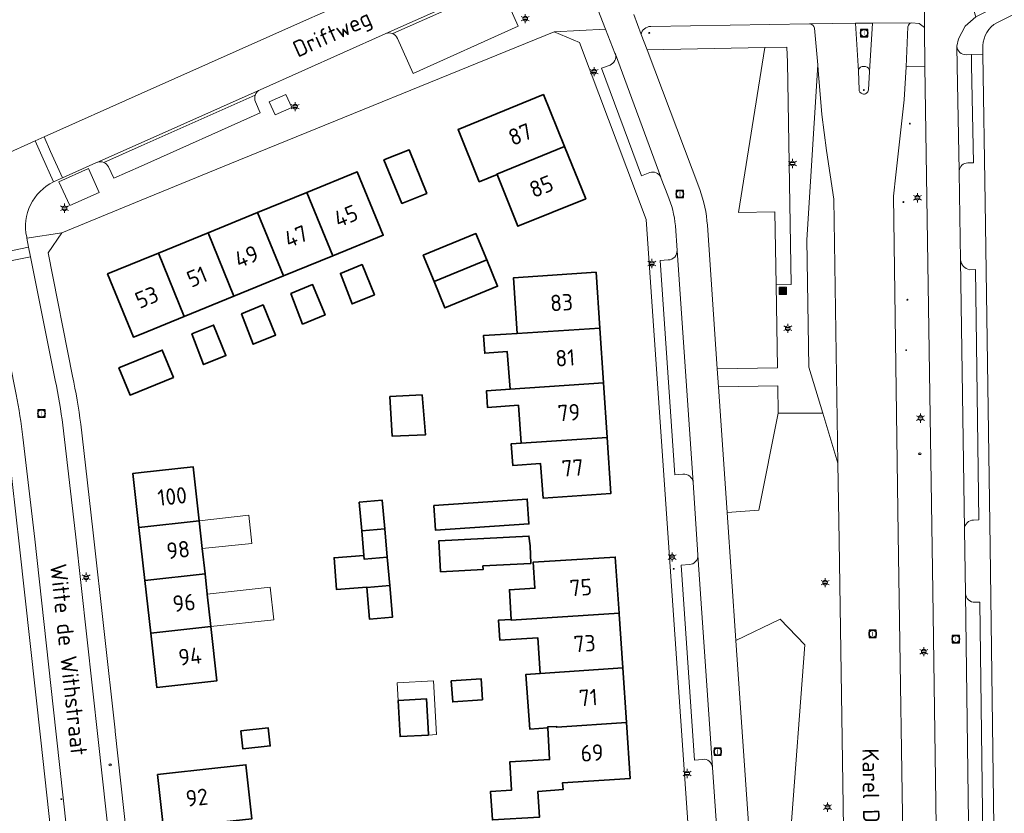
# Model space of a CAD drawing. Header units: metres. Extents: x 140853 to 145288, y 474558 to 480269.
# Tile 278 of 428: x 143987 to 144095, y 479144 to 479231. Entities that reach past the tile are written whole.
import ezdxf
from ezdxf.enums import TextEntityAlignment as Align

# ---------------------------------------------------------------- set-up
doc = ezdxf.new("R2010")
doc.units = ezdxf.units.M
doc.header["$MEASUREMENT"] = 0
for name, color, linetype, lineweight in [('B-WE-GR-BEPLANTING_CULTUUR_HEESTERS-G', 90, 'Continuous', 18), ('B-WE-GR-BEPLANTING_CULTUUR_VASTE PLANTENVAK-G', 90, 'Continuous', 18), ('B-WE-GR-GRAS_KRUIDENRIJK-G', 80, 'Continuous', 18), ('B-WE-IE-MEUBILAIR_WEGMEUBILAIR-S', 7, 'Continuous', 18), ('B-WE-KL-ET_LS_OV_LICHTMAST-S', 190, 'Continuous', 18), ('B-WE-KL-WATER_BRANDLEIDING_PUT-S', 150, 'Continuous', 18), ('B-WE-OG-BEBOUWING-G', 7, 'Continuous', 35), ('B-WE-OG-BEBOUWING_BIJGEBOUW-G', 7, 'Continuous', 18), ('B-WE-OG-BEBOUWING_HUISNUMMER-T18', 10, 'Continuous', 18), ('B-WE-OG-BEBOUWING_LUIFEL-G', 7, 'Continuous', 18), ('B-WE-OG-BEBOUWING_STRAATNAAM-T18', 10, 'Continuous', 18), ('B-WE-OG-TERREIN_ERF-G', 7, 'Continuous', 18), ('B-WE-RI-GWA_RIOOLPUT-S', 30, 'Continuous', 18), ('B-WE-VH-GOOT-G', 170, 'Continuous', 18), ('B-WE-VH-VERHARDING_ASFALT-G', 252, 'Continuous', 18), ('B-WE-VH-VERHARDING_BETONSTRAATSTEEN-G', 252, 'Continuous', 18), ('B-WE-VH-VERHARDING_STRAATBAKSTEEN-G', 252, 'Continuous', 18), ('B-WE-VH-VERHARDING_TEGEL-G', 252, 'Continuous', 18), ('X-XX-XX-ALGEMEEN-S', 7, 'Continuous', 18)]:
    doc.layers.add(name, color=color, linetype=linetype, lineweight=lineweight)
doc.styles.add('NLCS-ISO', font='txt')

# ---------------------------------------------------------------- blocks, each defined once
blk = doc.blocks.new('SIE-WEG_AFVALBAK-SO')
at = {"linetype": 'ByBlock', "lineweight": 18}
h = blk.add_hatch(color=0, dxfattribs=at)
h.dxf.hatch_style = 1
h.paths.add_polyline_path([(-1.5, -1.5), (1.5, -1.5), (1.5, 1.5), (-1.5, 1.5)])
at = {"color": 0, "linetype": 'ByBlock', "lineweight": 18}
for points in [[(-2, -2), (2, -2), (2, 2), (-2, 2)], [(-1.5, -1.5), (1.5, -1.5), (1.5, 1.5), (-1.5, 1.5)]]:
    blk.add_lwpolyline(points, close=True, dxfattribs=at)
blk = doc.blocks.new('SIE-WEG_AFVALBAK_TYPE_01')
for radius in [0.25, 0.156]:
    blk.add_circle((0, 0), radius)
blk = doc.blocks.new('B-SIE-WEG_LICHTMAST-SO')
at = {"ltscale": 0.1}
for p, q in [((-1.1, 0.63), (-2.19, 1.27)), ((0, 1.27), (0, 2.53)), ((1.1, 0.63), (2.19, 1.27)), ((-1.1, -0.63), (-2.19, -1.27)), ((0, -1.27), (0, -2.53)), ((1.1, -0.63), (2.19, -1.27))]:
    blk.add_line(p, q, dxfattribs=at)
at = {"flags": 128}
for points in [[(-1.16, 0.5), (1.16, 0.5)], [(-1.16, -0.5), (1.16, -0.5)]]:
    blk.add_lwpolyline(points, dxfattribs=at)
at = {"ltscale": 0.1}
blk.add_circle((0, 0), 1.27, dxfattribs=at)
at = {"style": 'NLCS-ISO'}
blk.add_attdef('TYPE', text='', height=1.8, dxfattribs=at).set_placement((0, 2.53), align=Align.BOTTOM_CENTER)
blk = doc.blocks.new('SRI-PUT_INSPECTIE-SO')
at = {"lineweight": -3, "flags": 128}
blk.add_lwpolyline([(-2, -2), (2, -2), (2, 2), (-2, 2)], close=True, dxfattribs=at)
at = {"lineweight": -3, "ltscale": 1.5}
blk.add_circle((0, 0), 2, dxfattribs=at)
at = {"ltscale": 0.1, "style": 'NLCS-ISO'}
blk.add_text('I', height=2.5, dxfattribs=at).set_placement((0, -0.01), align=Align.MIDDLE_CENTER)
blk = doc.blocks.new('SIE-WEG_STRAATPOT_BRANDKRAAN-SO')
blk.add_ellipse((0, 0), major_axis=(-0.729, 0), ratio=0.685994)
at = {"style": 'NLCS-ISO'}
blk.add_text('BR', height=0.4, dxfattribs=at).set_placement((-0.3, -0.15))

msp = doc.modelspace()

# ---------------------------------------------------------------- linework, layer by layer
at = {"layer": 'B-WE-GR-BEPLANTING_CULTUUR_HEESTERS-G', "ltscale": 0.2, "flags": 128}
msp.add_lwpolyline([(144062.077, 479208.495), (144063.156, 479192.746), (144069.753, 479192.878), (144069.609, 479201.965), (144069.482, 479209.964), (144065.482, 479209.9), (144068.373, 479227.978), (144055.467, 479227.727), (144061.245, 479212.402), (144061.245, 479212.402, -0.0716336), (144062.077, 479208.495)], format="xyb", close=True, dxfattribs=at)
for points in [[(144069.833, 479187.879), (144069.785, 479190.869), (144063.292, 479190.761), (144064.236, 479176.998), (144067.727, 479177.237), (144069.833, 479187.879)], [(144066.69, 479141.336), (144071.18, 479141.645), (144072.749, 479162.464), (144070.05, 479165.286), (144065.199, 479162.949), (144066.69, 479141.336)]]:
    msp.add_lwpolyline(points, close=True, dxfattribs=at)
at = {"layer": 'B-WE-GR-BEPLANTING_CULTUUR_VASTE PLANTENVAK-G', "ltscale": 0.2, "flags": 128}
for points in [[(144014.688, 479220.597), (144016.522, 479221.4), (144015.874, 479222.841), (144014.04, 479222.038), (144014.688, 479220.597)], [(143992.169, 479210.65), (143995.4, 479212.106), (143994.222, 479214.719), (143990.991, 479213.263), (143992.169, 479210.65)]]:
    msp.add_lwpolyline(points, close=True, dxfattribs=at)
at = {"layer": 'B-WE-GR-GRAS_KRUIDENRIJK-G', "ltscale": 0.2, "flags": 128}
msp.add_lwpolyline([(144068.373, 479227.978), (144065.482, 479209.9), (144069.482, 479209.964), (144069.609, 479201.965), (144071.249, 479201.991), (144070.85, 479226.393), (144070.787, 479228.024), (144068.373, 479227.978)], close=True, dxfattribs=at)
for points in [[(144087.186, 479140.044), (144086.808, 479168.375), (144085.899, 479225.913), (144084.17, 479225.937), (144083.85, 479225.863), (144083.645, 479222.248), (144082.753, 479214.018), (144082.48, 479211.686), (144082.976, 479174.608), (144083.613, 479134.411)], [(144077.111, 479135.026), (144076.807, 479154.637), (144076.533, 479173.899), (144076.387, 479182.412), (144076.387, 479182.412), (144074.729, 479187.906), (144069.833, 479187.879), (144067.727, 479177.237), (144064.236, 479176.998), (144065.199, 479162.949), (144070.05, 479165.286), (144072.749, 479162.464), (144071.18, 479141.645)]]:
    msp.add_lwpolyline(points, dxfattribs=at)
at = {"layer": 'B-WE-OG-BEBOUWING-G', "ltscale": 0.2, "flags": 128}
for points in [[(144039.015, 479214.059), (144038.996, 479214.107), (144046.418, 479217.119), (144044.103, 479222.823), (144034.756, 479218.985), (144037.074, 479213.271), (144039.015, 479214.059)], [(144028.565, 479210.873), (144031.317, 479211.99), (144029.374, 479216.781), (144026.621, 479215.664), (144028.565, 479210.873)], [(144046.418, 479217.119), (144038.996, 479214.107), (144039.015, 479214.059), (144041.315, 479208.391), (144048.737, 479211.403), (144046.418, 479217.119)], [(144021.01, 479205.148), (144026.536, 479207.405), (144023.7, 479214.348), (144018.174, 479212.091), (144021.01, 479205.148)], [(144021.01, 479205.148), (144018.174, 479212.091), (144012.758, 479209.879), (144015.594, 479202.936), (144021.01, 479205.148)], [(144007.333, 479207.664), (144010.169, 479200.72), (144015.594, 479202.936), (144012.758, 479209.879), (144007.333, 479207.664)], [(144010.169, 479200.72), (144007.333, 479207.664), (144001.899, 479205.444), (144004.735, 479198.501), (144010.169, 479200.72)], [(144037.889, 479204.692), (144036.702, 479207.581), (144030.925, 479205.209), (144032.111, 479202.32), (144037.889, 479204.692)], [(144000, 479196.567), (144004.735, 479198.501), (144001.899, 479205.444), (144000, 479204.669), (143996.326, 479203.168), (143999.162, 479196.225), (144000, 479196.567)], [(144037.889, 479204.692), (144032.111, 479202.32), (144033.297, 479199.431), (144039.075, 479201.804), (144037.889, 479204.692)], [(144024.225, 479204.174), (144021.84, 479203.221), (144023.125, 479199.875), (144025.573, 479200.875), (144024.225, 479204.174)], [(144041.232, 479196.641), (144041.234, 479196.609), (144050.284, 479197.212), (144049.875, 479203.351), (144040.825, 479202.748), (144041.232, 479196.641)], [(144016.424, 479201.009), (144017.709, 479197.663), (144020.16, 479198.664), (144018.805, 479201.981), (144016.424, 479201.009)], [(144010.999, 479198.793), (144012.283, 479195.447), (144014.733, 479196.447), (144013.378, 479199.765), (144010.999, 479198.793)], [(144005.561, 479196.572), (144006.852, 479193.209), (144009.302, 479194.21), (144007.941, 479197.544), (144005.561, 479196.572)], [(144050.284, 479197.212), (144041.234, 479196.609), (144041.232, 479196.641), (144040.015, 479196.56), (144037.527, 479196.394), (144037.674, 479194.457), (144040.138, 479194.644), (144040.45, 479190.533), (144050.684, 479191.216), (144050.284, 479197.212)], [(143997.566, 479192.878), (143998.79, 479189.868), (144003.542, 479191.8), (144002.318, 479194.811), (143997.566, 479192.878)], [(144041.672, 479184.591), (144051.084, 479185.219), (144050.684, 479191.216), (144040.45, 479190.533), (144037.849, 479190.336), (144037.987, 479188.509), (144041.355, 479188.765), (144041.672, 479184.591)], [(144027.257, 479189.722), (144027.506, 479185.38), (144031.187, 479185.525), (144030.803, 479189.883), (144027.257, 479189.722)], [(144051.084, 479185.219), (144041.672, 479184.591), (144040.555, 479184.507), (144040.734, 479182.153), (144043.782, 479182.385), (144044.071, 479178.578), (144051.493, 479179.08), (144051.084, 479185.219)], [(144006.361, 479176.085), (144005.703, 479182.019), (144000, 479181.385), (143999.104, 479181.285), (143999.764, 479175.354), (144006.361, 479176.085)], [(144032.106, 479177.769), (144032.29, 479175.043), (144042.509, 479175.734), (144042.324, 479178.46), (144032.106, 479177.769)], [(144026.715, 479175.19), (144026.439, 479178.338), (144023.919, 479178.126), (144024.194, 479174.97), (144026.715, 479175.19)], [(144000.41, 479169.55), (144007.004, 479170.281), (144006.699, 479173.037), (144006.361, 479176.085), (143999.764, 479175.354), (144000.41, 479169.55)], [(144026.715, 479175.19), (144024.194, 479174.97), (144024.428, 479172.29), (144024.464, 479171.874), (144026.986, 479172.092), (144026.715, 479175.19)], [(144032.821, 479170.49), (144037.485, 479170.733), (144037.464, 479171.14), (144042.723, 479171.414), (144042.64, 479173.331), (144042.519, 479174.417), (144032.643, 479173.902), (144032.821, 479170.49)], [(144024.428, 479172.29), (144021.159, 479172.033), (144021.434, 479168.537), (144024.732, 479168.797), (144024.734, 479168.776), (144027.258, 479168.996), (144026.986, 479172.092), (144024.464, 479171.874), (144024.428, 479172.29)], [(144040.571, 479165.276), (144040.578, 479165.17), (144052.398, 479165.973), (144051.981, 479172.111), (144042.989, 479171.557), (144043.165, 479168.692), (144040.371, 479168.52), (144040.571, 479165.276)], [(144007.647, 479164.477), (144007.251, 479168.05), (144007.004, 479170.281), (144000.41, 479169.55), (144001.056, 479163.746), (144007.647, 479164.477)], [(144024.734, 479168.776), (144025.036, 479165.31), (144027.561, 479165.531), (144027.258, 479168.996), (144024.734, 479168.776)], [(144043.741, 479159.356), (144052.806, 479159.972), (144052.408, 479165.828), (144052.398, 479165.973), (144040.578, 479165.17), (144040.571, 479165.276), (144039.193, 479165.192), (144039.329, 479162.986), (144043.501, 479163.243), (144043.741, 479159.356)], [(144007.647, 479164.477), (144001.056, 479163.746), (144001.716, 479157.81), (144008.305, 479158.543), (144007.647, 479164.477)], [(144045.562, 479153.541), (144045.568, 479153.452), (144053.213, 479153.971), (144052.806, 479159.972), (144043.741, 479159.356), (144043.742, 479159.347), (144042.19, 479159.233), (144042.627, 479153.223), (144044.571, 479153.364), (144044.564, 479153.48), (144045.562, 479153.541)], [(144037.417, 479156.451), (144037.288, 479158.748), (144034.006, 479158.516), (144034.169, 479156.222), (144037.417, 479156.451)], [(144031.513, 479152.591), (144031.508, 479152.691), (144031.303, 479156.555), (144028.187, 479156.39), (144028.398, 479152.426), (144031.513, 479152.591)], [(144053.213, 479153.971), (144045.568, 479153.452), (144045.562, 479153.541), (144044.564, 479153.48), (144044.571, 479153.364), (144044.784, 479149.906), (144040.412, 479149.637), (144040.603, 479146.533), (144038.298, 479146.391), (144038.507, 479143.277), (144043.689, 479143.6), (144043.5, 479146.415), (144046.254, 479146.6), (144046.203, 479147.358), (144053.63, 479147.833), (144053.213, 479153.971)], [(144010.947, 479153.047), (144011.167, 479151.059), (144014.159, 479151.391), (144013.938, 479153.379), (144010.947, 479153.047)], [(144002.465, 479142.331), (144009.065, 479143.062), (144012.146, 479143.404), (144011.489, 479149.334), (144008.407, 479148.993), (144001.808, 479148.262), (144002.465, 479142.331)]]:
    msp.add_lwpolyline(points, close=True, dxfattribs=at)
at = {"layer": 'B-WE-OG-BEBOUWING_BIJGEBOUW-G', "ltscale": 0.2, "flags": 128}
for points in [[(144006.361, 479176.085), (144006.699, 479173.037), (144012.138, 479173.594), (144011.795, 479176.688), (144006.361, 479176.085)], [(144007.647, 479164.477), (144014.545, 479165.241), (144014.149, 479168.806), (144007.251, 479168.05), (144007.647, 479164.477)]]:
    msp.add_lwpolyline(points, close=True, dxfattribs=at)
at = {"layer": 'B-WE-OG-BEBOUWING_LUIFEL-G', "ltscale": 0.2, "flags": 128}
msp.add_lwpolyline([(144031.508, 479152.691), (144031.513, 479152.591), (144032.382, 479152.637), (144032.069, 479158.539), (144028.085, 479158.327), (144028.187, 479156.39), (144031.303, 479156.555), (144031.508, 479152.691)], close=True, dxfattribs=at)
at = {"layer": 'B-WE-OG-TERREIN_ERF-G', "ltscale": 0.2, "flags": 128}
for points in [[(144118.18, 479242.989), (144093.809, 479230.709), (144093.809, 479230.709, 0.2573671), (144092.276, 479228.194), (144092.276, 479228.194), (144092.29, 479227.264), (144092.526, 479211.013), (144093.076, 479173.264), (144093.59, 479134.182), (144093.93, 479096.996), (144095.402, 479095.658)], [(144062.296, 479108.62), (144055.355, 479209.127), (144048.074, 479228.539), (144045.295, 479229.717), (144009.723, 479215.228), (144000, 479211.239), (143991.301, 479207.671), (143989.799, 479205.473), (143992.479, 479191.958), (143992.479, 479191.958, -0.0227737), (143993.379, 479186.685), (143993.379, 479186.685), (143993.889, 479182.201), (143994.735, 479174.769), (143997.138, 479153.119), (143997.155, 479152.968), (144000, 479126.973)], [(143991.59, 479128.225), (143989.006, 479152.025), (143986.657, 479173.219), (143985.859, 479180.397), (143985.748, 479181.391), (143985.325, 479185.193), (143985.325, 479185.193, 0.010476), (143984.589, 479189.764), (143984.589, 479189.764), (143981.698, 479204.829), (143979.248, 479205.785), (143978.798, 479205.96), (143963.351, 479199.067), (143940.057, 479188.635), (143927.256, 479182.878), (143927.256, 479182.878, 0.1211925), (143926.63, 479182.325), (143926.63, 479182.325, 0.1897022), (143926.341, 479181.086), (143926.341, 479181.086), (143930.742, 479161.373), (143930.96, 479160.397), (143934.039, 479146.607), (143943.292, 479104.787)]]:
    msp.add_lwpolyline(points, format="xyb", dxfattribs=at)
for points in [[(143984.852, 479216.16), (143988.392, 479217.739), (143989.361, 479218.175), (144000, 479222.932), (144018.148, 479231.034), (144024.119, 479233.702)], [(144038.507, 479143.277), (144038.298, 479146.391), (144040.603, 479146.533), (144040.412, 479149.637), (144044.784, 479149.906), (144044.571, 479153.364), (144042.627, 479153.223), (144042.19, 479159.233), (144043.742, 479159.347), (144043.741, 479159.356), (144043.501, 479163.243), (144039.329, 479162.986), (144039.193, 479165.192), (144040.571, 479165.276), (144040.371, 479168.52), (144043.165, 479168.692), (144042.989, 479171.557), (144051.981, 479172.111), (144052.398, 479165.973), (144052.398, 479165.973), (144052.408, 479165.828), (144052.806, 479159.972), (144053.213, 479153.971), (144053.63, 479147.833), (144046.203, 479147.358), (144046.254, 479146.6), (144043.5, 479146.415), (144043.689, 479143.6)], [(144002.465, 479142.331), (144001.808, 479148.262), (144008.407, 479148.993), (144011.489, 479149.334), (144012.146, 479143.404)]]:
    msp.add_lwpolyline(points, dxfattribs=at)
for points in [[(144046.418, 479217.119), (144048.737, 479211.403), (144041.315, 479208.391), (144039.015, 479214.059), (144037.074, 479213.271), (144034.756, 479218.985), (144044.103, 479222.823), (144046.418, 479217.119)], [(144028.565, 479210.873), (144026.621, 479215.664), (144029.374, 479216.781), (144031.317, 479211.99), (144028.565, 479210.873)], [(144018.174, 479212.091), (144023.7, 479214.348), (144026.536, 479207.405), (144021.01, 479205.148), (144015.594, 479202.936), (144010.169, 479200.72), (144004.735, 479198.501), (144000, 479196.567), (143999.162, 479196.225), (143996.326, 479203.168), (144000, 479204.669), (144001.899, 479205.444), (144007.333, 479207.664), (144012.758, 479209.879), (144018.174, 479212.091)], [(144032.111, 479202.32), (144030.925, 479205.209), (144036.702, 479207.581), (144037.889, 479204.692), (144039.075, 479201.804), (144033.297, 479199.431), (144032.111, 479202.32)], [(144024.225, 479204.174), (144025.573, 479200.875), (144023.125, 479199.875), (144021.84, 479203.221), (144024.225, 479204.174)], [(144051.084, 479185.219), (144051.493, 479179.08), (144044.071, 479178.578), (144043.782, 479182.385), (144040.734, 479182.153), (144040.555, 479184.507), (144041.672, 479184.591), (144041.355, 479188.765), (144037.987, 479188.509), (144037.849, 479190.336), (144040.45, 479190.533), (144040.138, 479194.644), (144037.674, 479194.457), (144037.527, 479196.394), (144040.015, 479196.56), (144041.232, 479196.641), (144040.825, 479202.748), (144049.875, 479203.351), (144050.284, 479197.212), (144050.684, 479191.216), (144051.084, 479185.219)], [(144016.424, 479201.009), (144018.805, 479201.981), (144020.16, 479198.664), (144017.709, 479197.663), (144016.424, 479201.009)], [(144010.999, 479198.793), (144013.378, 479199.765), (144014.733, 479196.447), (144012.283, 479195.447), (144010.999, 479198.793)], [(144005.561, 479196.572), (144007.941, 479197.544), (144009.302, 479194.21), (144006.852, 479193.209), (144005.561, 479196.572)], [(143997.566, 479192.878), (144002.318, 479194.811), (144003.542, 479191.8), (143998.79, 479189.868), (143997.566, 479192.878)], [(144027.257, 479189.722), (144030.803, 479189.883), (144031.187, 479185.525), (144027.506, 479185.38), (144027.257, 479189.722)], [(144007.251, 479168.05), (144007.647, 479164.477), (144008.305, 479158.543), (144001.716, 479157.81), (144001.056, 479163.746), (144000.41, 479169.55), (143999.764, 479175.354), (143999.104, 479181.285), (144000, 479181.385), (144005.703, 479182.019), (144006.361, 479176.085), (144006.699, 479173.037), (144007.004, 479170.281), (144007.251, 479168.05)], [(144032.106, 479177.769), (144042.324, 479178.46), (144042.509, 479175.734), (144032.29, 479175.043), (144032.106, 479177.769)], [(144024.734, 479168.776), (144024.732, 479168.797), (144021.434, 479168.537), (144021.159, 479172.033), (144024.428, 479172.29), (144024.194, 479174.97), (144023.919, 479178.126), (144026.439, 479178.338), (144026.715, 479175.19), (144026.986, 479172.092), (144027.258, 479168.996), (144027.561, 479165.531), (144025.036, 479165.31), (144024.734, 479168.776)], [(144032.821, 479170.49), (144032.643, 479173.902), (144042.519, 479174.417), (144042.64, 479173.331), (144042.723, 479171.414), (144037.464, 479171.14), (144037.485, 479170.733), (144032.821, 479170.49)], [(144037.417, 479156.451), (144034.169, 479156.222), (144034.006, 479158.516), (144037.288, 479158.748), (144037.417, 479156.451)], [(144031.508, 479152.691), (144031.513, 479152.591), (144028.398, 479152.426), (144028.187, 479156.39), (144031.303, 479156.555), (144031.508, 479152.691)], [(144010.947, 479153.047), (144013.938, 479153.379), (144014.159, 479151.391), (144011.167, 479151.059), (144010.947, 479153.047)]]:
    msp.add_lwpolyline(points, close=True, dxfattribs=at)
at = {"layer": 'B-WE-VH-GOOT-G', "ltscale": 0.2, "flags": 128}
for points in [[(144040.021, 479235.421), (144026.821, 479229.522)], [(144013.036, 479223.362), (144000, 479217.549)], [(144000, 479217.549), (143995.164, 479215.392)]]:
    msp.add_lwpolyline(points, dxfattribs=at)
at = {"layer": 'B-WE-VH-VERHARDING_ASFALT-G', "ltscale": 0.2, "flags": 128}
for points in [[(144054.007, 479231.601), (144054.8, 479229.417), (144054.8, 479229.417, -0.3439283), (144055.865, 479230.297), (144055.865, 479230.297), (144073.267, 479230.602), (144073.267, 479230.602), (144078.314, 479230.65), (144080.188, 479230.668), (144084.463, 479230.709), (144085.306, 479230.607), (144085.867, 479230.177), (144085.867, 479233.725)], [(144083.613, 479134.411), (144082.976, 479174.608), (144082.48, 479211.686), (144082.753, 479214.018), (144083.645, 479222.248), (144083.85, 479225.863), (144084.066, 479230.269), (144084.066, 479230.269, -0.3143095), (144084.463, 479230.709), (144084.463, 479230.709), (144080.188, 479230.668), (144079.863, 479225.375), (144079.725, 479223.355), (144079.725, 479223.355, -0.4737128), (144079.076, 479222.894), (144079.076, 479222.894, -0.3355839), (144078.698, 479223.389), (144078.698, 479223.389), (144078.64, 479225.404), (144078.314, 479230.65), (144073.267, 479230.602), (144073.267, 479230.602, -0.3481373), (144073.814, 479230.109), (144073.814, 479230.109), (144074.173, 479226.103), (144074.223, 479225.514), (144074.632, 479220.66), (144075.131, 479216.706), (144075.945, 479211.354), (144076.387, 479182.412), (144076.533, 479173.899), (144076.807, 479154.637), (144077.111, 479135.026)]]:
    msp.add_lwpolyline(points, format="xyb", dxfattribs=at)
msp.add_lwpolyline([(144079.41, 479225.893, -0.3819556), (144079.863, 479225.375), (144079.863, 479225.375), (144080.188, 479230.668), (144078.314, 479230.65), (144078.64, 479225.404), (144078.64, 479225.404, -0.4305425), (144079.147, 479225.912), (144079.147, 479225.912), (144079.41, 479225.893)], format="xyb", close=True, dxfattribs=at)
at = {"layer": 'B-WE-VH-VERHARDING_BETONSTRAATSTEEN-G', "ltscale": 0.2, "flags": 128}
for points in [[(144109.175, 479240.326), (144091.497, 479231.371), (144090.324, 479230.323), (144089.603, 479228.948), (144089.421, 479228.123), (144089.421, 479228.123, 0.404376), (144090.46, 479227.201), (144090.46, 479227.201), (144091.02, 479227.21), (144092.29, 479227.264), (144092.276, 479228.194), (144092.276, 479228.194, -0.2573671), (144093.809, 479230.709), (144093.809, 479230.709), (144118.18, 479242.989)], [(144090.803, 479134.716), (144090.378, 479168.089), (144090.377, 479168.134), (144090.26, 479175.136), (144090.26, 479175.168), (144089.836, 479204.649), (144089.684, 479214.311), (144089.682, 479214.456), (144089.465, 479225.996), (144089.421, 479228.123), (144089.603, 479228.948), (144090.324, 479230.323), (144091.497, 479231.371), (144090.188, 479235.595), (144090.188, 479235.595, -0.092562), (144085.867, 479233.725), (144085.867, 479233.725), (144085.867, 479230.177), (144085.899, 479225.913), (144086.808, 479168.375), (144087.186, 479140.044)], [(144024.119, 479233.702), (144018.148, 479231.034), (144000, 479222.932), (143989.361, 479218.175), (143990.082, 479216.574), (143991.381, 479213.692), (143995.054, 479215.343), (143995.164, 479215.392), (143995.164, 479215.392, -0.1938718), (143995.912, 479215.375), (143995.912, 479215.375), (144000, 479217.196), (144012.502, 479222.764), (144012.502, 479222.764, -0.2067522), (144013.036, 479223.362), (144013.036, 479223.362), (144026.759, 479229.494), (144026.821, 479229.522), (144026.821, 479229.522, -0.1981486), (144027.578, 479229.516), (144027.578, 479229.516), (144039.574, 479234.857)], [(144039.618, 479234.199), (144041.324, 479230.318), (144029.812, 479225.151), (144028.102, 479228.994), (144028.102, 479228.994, 0.195028), (144027.578, 479229.516), (144027.578, 479229.516, 0.1981486), (144026.821, 479229.522), (144026.821, 479229.522), (144026.759, 479229.494), (144013.036, 479223.362), (144013.036, 479223.362, 0.2067522), (144012.502, 479222.764), (144012.502, 479222.764, 0.1911912), (144012.544, 479222.021), (144012.544, 479222.021), (144013.054, 479220.808), (144000, 479214.976), (143997.017, 479213.643), (143996.42, 479214.89), (143996.42, 479214.89, 0.1802353), (143995.912, 479215.375), (143995.912, 479215.375, 0.1938718), (143995.164, 479215.392), (143995.164, 479215.392), (143995.054, 479215.343), (143991.381, 479213.692), (143990.406, 479213.263), (143990.406, 479213.263, 0.3438009), (143987.455, 479207.192), (143987.455, 479207.192), (143987.475, 479207.074), (143987.475, 479207.074), (143991.301, 479207.671), (144000, 479211.239), (144009.723, 479215.228), (144045.295, 479229.717), (144050.925, 479230.015), (144049.298, 479234.182)], [(144049.298, 479234.182), (144050.925, 479230.015), (144051.938, 479227.384), (144051.99, 479227.244), (144051.99, 479227.244), (144056.96, 479213.78), (144057.019, 479213.621), (144057.748, 479211.767), (144057.748, 479211.767, -0.074164), (144058.567, 479208.439), (144058.567, 479208.439), (144058.756, 479205.735), (144060.514, 479180.293), (144061.041, 479172.362), (144061.043, 479172.33), (144062.646, 479149.03), (144063.195, 479141.084)], [(144066.69, 479141.336), (144065.199, 479162.949), (144064.236, 479176.998), (144063.292, 479190.761), (144063.156, 479192.746), (144062.077, 479208.495), (144062.077, 479208.495, 0.0716336), (144061.245, 479212.402), (144061.245, 479212.402), (144055.467, 479227.727), (144054.8, 479229.417), (144054.007, 479231.601)], [(144093.59, 479134.182), (144093.076, 479173.264), (144092.526, 479211.013), (144092.29, 479227.264), (144091.02, 479227.21), (144091.039, 479226.034), (144091.258, 479215.337), (144090.617, 479215.329), (144090.617, 479215.329, 0.3971122), (144089.682, 479214.456), (144089.682, 479214.456), (144089.684, 479214.311), (144089.836, 479204.649), (144089.836, 479204.649, 0.3071847), (144090.793, 479203.62), (144090.793, 479203.62), (144091.451, 479203.647), (144091.837, 479176.182), (144091.254, 479176.169), (144091.254, 479176.169, 0.411529), (144090.26, 479175.168), (144090.26, 479175.168), (144090.26, 479175.136), (144090.377, 479168.134), (144090.378, 479168.089), (144090.378, 479168.089, 0.4154856), (144091.388, 479167.152), (144091.388, 479167.152), (144091.945, 479167.159), (144092.362, 479135.691)], [(144000, 479126.973), (143997.155, 479152.968), (143997.138, 479153.119), (143994.735, 479174.769), (143993.889, 479182.201), (143993.379, 479186.685), (143993.379, 479186.685, 0.0227737), (143992.479, 479191.958), (143992.479, 479191.958), (143989.799, 479205.473), (143991.301, 479207.671), (143991.301, 479207.671), (143987.475, 479207.074), (143987.64, 479206.081), (143987.888, 479205.034), (143990.592, 479191.491), (143990.592, 479191.491, -0.0159937), (143991.431, 479186.556), (143991.431, 479186.556), (143992.818, 479174.614), (143995.295, 479152.108), (144000, 479109.261)], [(143995.765, 479106.43), (143990.358, 479155.693), (143988.343, 479174.055), (143987.033, 479185.259), (143987.033, 479185.259, 0.0177061), (143986.306, 479189.939), (143986.306, 479189.939), (143983.47, 479204.159), (143983.222, 479205.195), (143983.222, 479205.195, 0.0796493), (143982.672, 479206.32), (143982.672, 479206.32), (143979.248, 479205.785), (143981.698, 479204.829), (143984.589, 479189.764), (143984.589, 479189.764, -0.010476), (143985.325, 479185.193), (143985.325, 479185.193), (143985.748, 479181.391), (143985.859, 479180.397), (143986.657, 479173.219), (143989.006, 479152.025), (143991.59, 479128.225)]]:
    msp.add_lwpolyline(points, format="xyb", dxfattribs=at)
for points in [[(144039.618, 479234.199, -0.1763164), (144039.574, 479234.857), (144039.574, 479234.857), (144027.578, 479229.516), (144027.578, 479229.516, -0.195028), (144028.102, 479228.994), (144028.102, 479228.994), (144029.812, 479225.151), (144041.324, 479230.318), (144039.618, 479234.199)], [(144089.682, 479214.456, -0.3971122), (144090.617, 479215.329), (144090.617, 479215.329), (144091.258, 479215.337), (144091.039, 479226.034), (144091.02, 479227.21), (144090.46, 479227.201), (144090.46, 479227.201, -0.404376), (144089.421, 479228.123), (144089.421, 479228.123), (144089.465, 479225.996), (144089.682, 479214.456)], [(144056.96, 479213.78), (144051.99, 479227.244), (144051.99, 479227.244, -0.3812386), (144051.42, 479226.068), (144051.42, 479226.068), (144050.474, 479225.719), (144054.872, 479213.917), (144055.766, 479214.271), (144055.766, 479214.271, -0.3876555), (144056.96, 479213.78)], [(144079.725, 479223.355), (144079.863, 479225.375), (144079.863, 479225.375, 0.3819556), (144079.41, 479225.893), (144079.41, 479225.893), (144079.147, 479225.912), (144079.147, 479225.912, 0.4305425), (144078.64, 479225.404), (144078.64, 479225.404), (144078.698, 479223.389), (144078.698, 479223.389, 0.3355839), (144079.076, 479222.894), (144079.076, 479222.894, 0.4737128), (144079.725, 479223.355)], [(144000, 479214.976), (144013.054, 479220.808), (144012.544, 479222.021), (144012.544, 479222.021, -0.1911912), (144012.502, 479222.764), (144012.502, 479222.764), (144000, 479217.196), (143995.912, 479215.375), (143995.912, 479215.375, -0.1802353), (143996.42, 479214.89), (143996.42, 479214.89), (143997.017, 479213.643), (144000, 479214.976)], [(143983.222, 479205.195), (143987.64, 479206.081), (143987.475, 479207.074), (143987.455, 479207.192), (143987.455, 479207.192, -0.3438009), (143990.406, 479213.263), (143990.406, 479213.263), (143989.119, 479216.124), (143988.392, 479217.739), (143984.852, 479216.16), (143975.894, 479212.165), (143976.714, 479210.354), (143977.922, 479207.683), (143977.922, 479207.683, -0.3521155), (143982.672, 479206.32), (143982.672, 479206.32, -0.0796493), (143983.222, 479205.195)], [(144059.39, 479181.199, -0.4128083), (144060.514, 479180.293), (144060.514, 479180.293), (144058.756, 479205.735), (144058.756, 479205.735, -0.4179217), (144057.791, 479204.69), (144057.791, 479204.69), (144056.91, 479204.644), (144058.509, 479181.116), (144059.39, 479181.199)], [(143990.592, 479191.491), (143987.888, 479205.034), (143983.47, 479204.159), (143986.306, 479189.939), (143986.306, 479189.939, -0.0177061), (143987.033, 479185.259), (143987.033, 479185.259), (143988.343, 479174.055), (143990.358, 479155.693), (143995.765, 479106.43), (143997.606, 479089.493), (144000, 479089.765), (144002.104, 479090.004), (144000, 479109.261), (143995.295, 479152.108), (143992.818, 479174.614), (143991.431, 479186.556), (143991.431, 479186.556, 0.0159937), (143990.592, 479191.491)], [(144090.793, 479203.62, -0.3071847), (144089.836, 479204.649), (144089.836, 479204.649), (144090.26, 479175.168), (144090.26, 479175.168, -0.411529), (144091.254, 479176.169), (144091.254, 479176.169), (144091.837, 479176.182), (144091.451, 479203.647), (144090.793, 479203.62)], [(144060.098, 479171.281), (144059.194, 479171.235), (144060.651, 479149.846), (144061.546, 479149.922), (144061.546, 479149.922, -0.4256745), (144062.646, 479149.03), (144062.646, 479149.03), (144061.043, 479172.33), (144061.043, 479172.33, -0.4142668), (144060.098, 479171.281)], [(144091.388, 479167.152, -0.4154856), (144090.378, 479168.089), (144090.378, 479168.089), (144090.803, 479134.716), (144090.803, 479134.716, -0.4182359), (144091.791, 479135.691), (144091.791, 479135.691), (144092.362, 479135.691), (144091.945, 479167.159), (144091.388, 479167.152)]]:
    msp.add_lwpolyline(points, format="xyb", close=True, dxfattribs=at)
for points in [[(144074.729, 479187.906), (144076.387, 479182.412), (144075.945, 479211.354), (144075.131, 479216.706), (144074.632, 479220.66), (144074.223, 479225.514), (144074.173, 479226.103), (144072.981, 479206.913), (144073.212, 479192.932), (144074.729, 479187.906)], [(144014.688, 479220.597), (144014.04, 479222.038), (144015.874, 479222.841), (144016.522, 479221.4), (144014.688, 479220.597)], [(143989.119, 479216.124), (143990.406, 479213.263), (143991.381, 479213.692), (143990.082, 479216.574), (143989.361, 479218.175), (143988.392, 479217.739), (143989.119, 479216.124)], [(143992.169, 479210.65), (143990.991, 479213.263), (143994.222, 479214.719), (143995.4, 479212.106), (143992.169, 479210.65)], [(143983.222, 479205.195), (143983.47, 479204.159), (143987.888, 479205.034), (143987.64, 479206.081), (143983.222, 479205.195)]]:
    msp.add_lwpolyline(points, close=True, dxfattribs=at)
at = {"layer": 'B-WE-VH-VERHARDING_STRAATBAKSTEEN-G', "ltscale": 0.2, "flags": 128}
msp.add_lwpolyline([(144063.195, 479141.084), (144062.646, 479149.03), (144062.646, 479149.03, 0.4256745), (144061.546, 479149.922), (144061.546, 479149.922), (144060.651, 479149.846), (144059.194, 479171.235), (144060.098, 479171.281), (144060.098, 479171.281, 0.4142668), (144061.043, 479172.33), (144061.043, 479172.33), (144061.041, 479172.362), (144060.514, 479180.293), (144060.514, 479180.293, 0.4128083), (144059.39, 479181.199), (144059.39, 479181.199), (144058.509, 479181.116), (144056.91, 479204.644), (144057.791, 479204.69), (144057.791, 479204.69, 0.4179217), (144058.756, 479205.735), (144058.756, 479205.735), (144058.567, 479208.439), (144058.567, 479208.439, 0.074164), (144057.748, 479211.767), (144057.748, 479211.767), (144057.019, 479213.621), (144056.96, 479213.78), (144056.96, 479213.78, 0.3876555), (144055.766, 479214.271), (144055.766, 479214.271), (144054.872, 479213.917), (144050.474, 479225.719), (144051.42, 479226.068), (144051.42, 479226.068, 0.3812386), (144051.99, 479227.244), (144051.99, 479227.244), (144051.938, 479227.384), (144050.925, 479230.015), (144045.295, 479229.717), (144048.074, 479228.539), (144055.355, 479209.127), (144062.296, 479108.62)], format="xyb", dxfattribs=at)
at = {"layer": 'B-WE-VH-VERHARDING_TEGEL-G', "ltscale": 0.2, "flags": 128}
for points in [[(144063.292, 479190.761), (144069.785, 479190.869), (144069.833, 479187.879), (144074.729, 479187.906), (144073.212, 479192.932), (144072.981, 479206.913), (144074.173, 479226.103), (144073.814, 479230.109), (144073.814, 479230.109, 0.3481373), (144073.267, 479230.602), (144073.267, 479230.602), (144055.865, 479230.297), (144055.865, 479230.297, 0.3439283), (144054.8, 479229.417), (144054.8, 479229.417), (144055.467, 479227.727), (144068.373, 479227.978), (144070.787, 479228.024), (144070.85, 479226.393), (144071.249, 479201.991), (144069.609, 479201.965), (144069.753, 479192.878), (144063.156, 479192.746), (144063.292, 479190.761)], [(144083.85, 479225.863), (144084.17, 479225.937), (144085.899, 479225.913), (144085.867, 479230.177), (144085.306, 479230.607), (144084.463, 479230.709), (144084.463, 479230.709, 0.3143095), (144084.066, 479230.269), (144084.066, 479230.269), (144083.85, 479225.863)]]:
    msp.add_lwpolyline(points, format="xyb", close=True, dxfattribs=at)

# ---------------------------------------------------------------- block references
at = {"layer": 'B-WE-IE-MEUBILAIR_WEGMEUBILAIR-S', "xscale": 0.2, "yscale": 0.2, "zscale": 0.2}
msp.add_blockref('SIE-WEG_AFVALBAK-SO', (144070.342, 479201.292), dxfattribs=at)
at = {"layer": 'B-WE-KL-ET_LS_OV_LICHTMAST-S', "xscale": 0.2, "yscale": 0.2, "zscale": 0.2}
for p in [(144042.112, 479231.153), (144049.66, 479225.339), (144016.888, 479221.501), (144071.407, 479215.27), (144085.094, 479211.507), (143991.613, 479210.366), (144055.977, 479204.293), (144070.885, 479197.196), (144085.442, 479187.346), (144058.217, 479172.111), (143993.974, 479169.893), (144074.975, 479169.299), (144085.798, 479161.73), (144059.855, 479148.37), (144075.258, 479144.687)]:
    msp.add_blockref('B-SIE-WEG_LICHTMAST-SO', p, dxfattribs=at)
at = {"layer": 'B-WE-KL-WATER_BRANDLEIDING_PUT-S', "xscale": 0.2, "yscale": 0.2, "zscale": 0.2}
for p in [(144085.383, 479183.44), (143996.609, 479149.314)]:
    msp.add_blockref('SIE-WEG_STRAATPOT_BRANDKRAAN-SO', p, dxfattribs=at)
at = {"layer": 'B-WE-RI-GWA_RIOOLPUT-S', "xscale": 0.2, "yscale": 0.2, "zscale": 0.2}
for p in [(144079.263, 479229.574), (144059.071, 479211.924), (143989.076, 479187.844), (144080.196, 479163.691), (144089.315, 479163.114), (144063.203, 479150.766)]:
    msp.add_blockref('SRI-PUT_INSPECTIE-SO', p, dxfattribs=at)
at = {"layer": 'X-XX-XX-ALGEMEEN-S', "xscale": 0.2, "yscale": 0.2, "zscale": 0.2}
for p in [(144055.709, 479229.585), (144079.228, 479223.327), (144084.27, 479219.641), (144083.562, 479211.038), (144084.002, 479200.322), (144083.864, 479194.801), (144058.382, 479170.815), (143991.267, 479145.561)]:
    msp.add_blockref('SIE-WEG_AFVALBAK_TYPE_01', p, dxfattribs=at)

# ---------------------------------------------------------------- texts
at = {"layer": 'B-WE-OG-BEBOUWING_HUISNUMMER-T18', "style": 'NLCS-ISO'}
for s, rotation, p in [('87', 22.1, (144041.554, 479218.467)), ('85', 22.1, (144043.871, 479212.757)), ('45', 22.2, (144022.449, 479209.516)), ('47', 22.2, (144016.978, 479207.282)), ('49', 22.2, (144011.558, 479205.068)), ('51', 22.2, (144006.128, 479202.851)), ('53', 22.2, (144000.625, 479200.604)), ('83', 3.8, (144046.088, 479200.016)), ('81', 3.8, (144046.493, 479193.948)), ('79', 3.8, (144046.893, 479187.951)), ('77', 3.8, (144047.297, 479181.883)), ('100', 6.4, (144003.409, 479178.762)), ('98', 6.4, (144004.062, 479172.894)), ('75', 3.9, (144048.199, 479168.771)), ('96', 6.4, (144004.708, 479167.09)), ('73', 3.9, (144048.616, 479162.628)), ('94', 6.4, (144005.361, 479161.22)), ('71', 3.9, (144049.019, 479156.701)), ('69', 3.9, (144049.431, 479150.63)), ('92', 6.3, (144006.112, 479145.737))]:
    msp.add_text(s, height=1.8, rotation=rotation, dxfattribs=at).set_placement(p, align=Align.MIDDLE_CENTER)
at = {"layer": 'B-WE-OG-BEBOUWING_STRAATNAAM-T18', "style": 'NLCS-ISO'}
for s, rotation, p in [('Driftweg', 24.2, (144020.94, 479229.544)), ('Witte de Withstraat', 276.3, (143992.061, 479160.868)), ('Karel Doormanlaan', 270.7, (144080.08, 479141.099))]:
    msp.add_text(s, height=1.8, rotation=rotation, dxfattribs=at).set_placement(p, align=Align.MIDDLE_CENTER)

doc.saveas('drawing.dxf')
